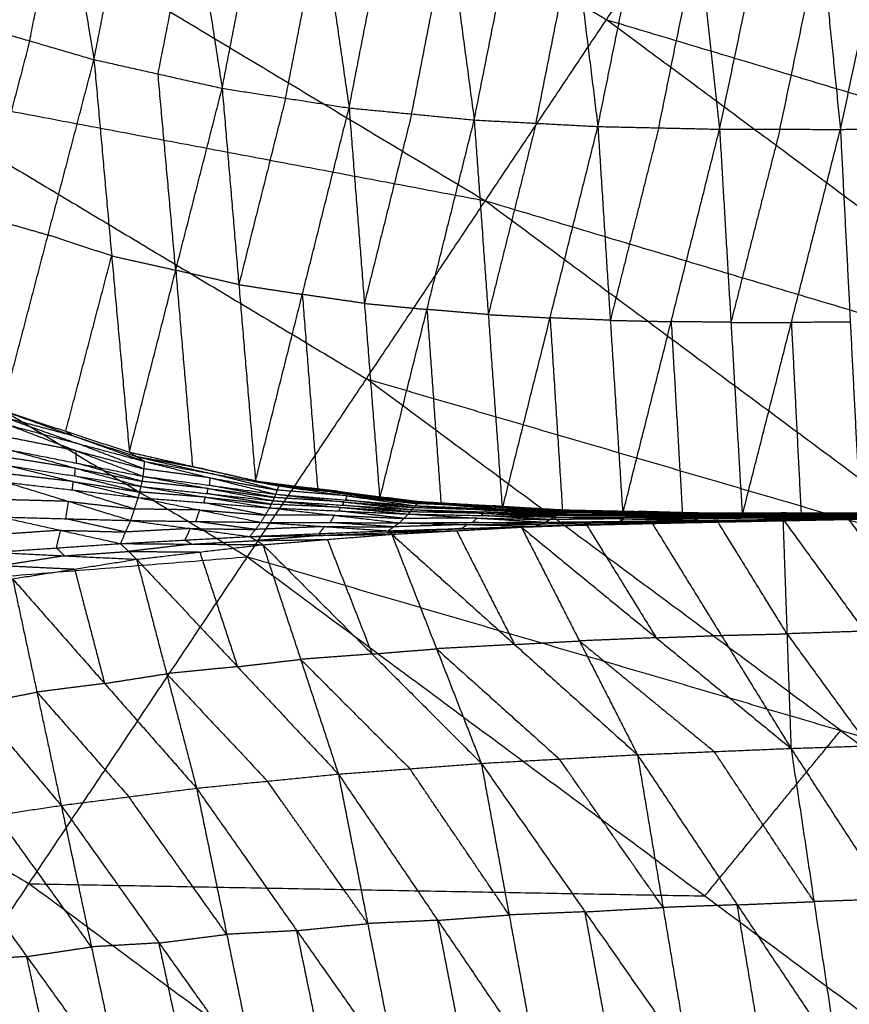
# Model space of a CAD drawing. Header units: millimetres. Extents: x -106 to 110, y -96 to 120.
# Tile 894 of 1020: x 48.37 to 54.58, y 80.83 to 88.2. Entities that reach past the tile are written whole.
import ezdxf

# ---------------------------------------------------------------- set-up
doc = ezdxf.new("R2010")
doc.units = ezdxf.units.MM
doc.header["$MEASUREMENT"] = 0
doc.layers.add('Default', color=7, linetype='Continuous', true_color=0x000000)

msp = doc.modelspace()

# ---------------------------------------------------------------- linework, layer by layer
at = {"layer": 'Default'}
for points in [[(44.2748, 91.3843, 7.9444), (48.0653, 89.1124, 7.9444), (51.8558, 86.8404, 7.9444)], [(47.9646, 88.177, 3.1679), (48.2139, 89.4298, 3.1129), (48.4633, 90.6825, 3.0578)], [(48.4633, 90.6825, 3.0578), (48.6951, 89.2897, 3.1155), (48.9269, 87.8969, 3.1732)], [(48.9269, 87.8969, 3.1732), (49.1859, 89.2125, 3.1188), (49.4449, 90.5282, 3.0644)], [(49.4449, 90.5282, 3.0644), (49.6654, 89.1052, 3.1397), (49.8858, 87.6822, 3.215)], [(48.9709, 90.4677, 8.5305), (50.8662, 89.3318, 8.5305), (52.7614, 88.1958, 8.5305)], [(49.8858, 87.6822, 3.215), (50.1525, 89.048, 3.1624), (50.4191, 90.4138, 3.1099)], [(50.4191, 90.4138, 3.1099), (50.6275, 88.9746, 3.2018), (50.836, 87.5353, 3.2938)], [(50.836, 87.5353, 3.2938), (51.1103, 88.9374, 3.2444), (51.3847, 90.3395, 3.195)], [(51.3847, 90.3395, 3.195), (51.5785, 88.8923, 3.2999), (51.7723, 87.4451, 3.4047)], [(51.7723, 87.4451, 3.4047), (52.0556, 88.8719, 3.3602), (52.3389, 90.2986, 3.3158)], [(52.3389, 90.2986, 3.3158), (52.5182, 88.8473, 3.4287), (52.6976, 87.3961, 3.5417)], [(54.5125, 87.3748, 3.8721), (54.8292, 88.8338, 3.8524), (55.1459, 90.2929, 3.8327)], [(52.6976, 87.3961, 3.5417), (52.9911, 88.839, 3.5039), (53.2847, 90.2819, 3.4661)], [(53.2847, 90.2819, 3.4661), (53.4466, 88.829, 3.5822), (53.6084, 87.376, 3.6984)], [(53.6084, 87.376, 3.6984), (53.9134, 88.829, 3.6689), (54.2183, 90.2819, 3.6393)], [(54.2183, 90.2819, 3.6393), (54.3654, 88.8284, 3.7557), (54.5125, 87.3748, 3.8721)], [(51.8558, 86.8404, 7.9444), (52.7614, 88.1958, 8.5305), (53.667, 89.5512, 9.1165)], [(53.667, 89.5512, 9.1165), (57.3451, 86.8234, 9.1165), (61.0231, 84.0956, 9.1165)], [(48.4457, 88.037, 3.1705), (48.5704, 88.6633, 3.143), (48.6951, 89.2897, 3.1155)], [(49.4064, 87.7895, 3.1941), (49.5359, 88.4474, 3.1669), (49.6654, 89.1052, 3.1397)], [(50.3609, 87.6088, 3.2544), (50.4942, 88.2917, 3.2281), (50.6275, 88.9746, 3.2018)], [(51.3041, 87.4902, 3.3493), (51.4413, 88.1913, 3.3246), (51.5785, 88.8923, 3.2999)], [(52.2349, 87.4206, 3.4732), (52.3766, 88.134, 3.451), (52.5182, 88.8473, 3.4287)], [(53.153, 87.3861, 3.62), (53.2998, 88.1075, 3.6011), (53.4466, 88.829, 3.5822)], [(54.0604, 87.3754, 3.7853), (54.2129, 88.1019, 3.7705), (54.3654, 88.8284, 3.7557)], [(42.7639, 88.5575, 6.9532), (46.4195, 86.3665, 6.9532), (50.0751, 84.1754, 6.9532)], [(42.7639, 88.5575, 6.9532), (47.3098, 87.699, 7.4488), (51.8558, 86.8404, 7.9444)], [(47.9646, 88.177, 3.1679), (48.4457, 88.037, 3.1705), (48.9269, 87.8969, 3.1732)], [(52.7614, 88.1958, 8.5305), (55.0532, 87.5096, 8.8235), (57.3451, 86.8234, 9.1165)], [(56.4394, 85.468, 8.5305), (54.6004, 86.8319, 8.5305), (52.7614, 88.1958, 8.5305)], [(48.4457, 88.037, 3.1705), (48.2739, 87.3805, 3.3962), (48.1021, 86.7241, 3.6219)], [(48.2397, 85.2712, 4.0758), (48.5833, 86.584, 3.6245), (48.9269, 87.8969, 3.1732)], [(48.9269, 87.8969, 3.1732), (49.0593, 86.4278, 3.6634), (49.1917, 84.9587, 4.1536)], [(48.9269, 87.8969, 3.1732), (49.4064, 87.7895, 3.1941), (49.8858, 87.6822, 3.215)], [(49.5388, 86.3204, 3.6843), (49.4726, 87.055, 3.4392), (49.4064, 87.7895, 3.1941)], [(47.3098, 87.699, 7.4488), (49.1376, 86.6034, 7.4488), (50.9654, 85.5079, 7.4488)], [(49.1917, 84.9587, 4.1536), (49.5388, 86.3204, 3.6843), (49.8858, 87.6822, 3.215)], [(49.8858, 87.6822, 3.215), (50.0109, 86.2128, 3.7374), (50.1359, 84.7434, 4.2598)], [(49.8858, 87.6822, 3.215), (50.3609, 87.6088, 3.2544), (50.836, 87.5353, 3.2938)], [(50.3609, 87.6088, 3.2544), (50.1859, 86.9108, 3.4959), (50.0109, 86.2128, 3.7374)], [(50.1359, 84.7434, 4.2598), (50.4859, 86.1394, 3.7768), (50.836, 87.5353, 3.2938)], [(50.836, 87.5353, 3.2938), (50.9506, 86.0719, 3.8414), (51.0653, 84.6085, 4.3889)], [(50.836, 87.5353, 3.2938), (51.3041, 87.4902, 3.3493), (51.7723, 87.4451, 3.4047)], [(51.3041, 87.4902, 3.3493), (51.1274, 86.7811, 3.5953), (50.9506, 86.0719, 3.8414)], [(51.0653, 84.6085, 4.3889), (51.4188, 86.0268, 3.8968), (51.7723, 87.4451, 3.4047)], [(51.7723, 87.4451, 3.4047), (51.8773, 85.9883, 3.9704), (51.9823, 84.5314, 4.5361)], [(51.7723, 87.4451, 3.4047), (52.2349, 87.4206, 3.4732), (52.6976, 87.3961, 3.5417)], [(52.2349, 87.4206, 3.4732), (52.0561, 86.7044, 3.7218), (51.8773, 85.9883, 3.9704)], [(51.9823, 84.5314, 4.5361), (52.3399, 85.9638, 4.0389), (52.6976, 87.3961, 3.5417)], [(52.6976, 87.3961, 3.5417), (52.7906, 85.9456, 4.119), (52.8836, 84.4951, 4.6963)], [(52.6976, 87.3961, 3.5417), (53.153, 87.3861, 3.62), (53.6084, 87.376, 3.6984)], [(53.153, 87.3861, 3.62), (52.9718, 86.6658, 3.8695), (52.7906, 85.9456, 4.119)], [(52.8836, 84.4951, 4.6963), (53.246, 85.9356, 4.1973), (53.6084, 87.376, 3.6984)], [(53.6084, 87.376, 3.6984), (53.6933, 85.9304, 4.2829), (53.7782, 84.4847, 4.8675)], [(53.6084, 87.376, 3.6984), (54.0604, 87.3754, 3.7853), (54.5125, 87.3748, 3.8721)], [(54.0604, 87.3754, 3.7853), (53.8769, 86.6529, 4.0341), (53.6933, 85.9304, 4.2829)], [(53.7782, 84.4847, 4.8675), (54.1454, 85.9298, 4.3698), (54.5125, 87.3748, 3.8721)], [(54.5125, 87.3748, 3.8721), (54.9584, 87.3792, 3.9651), (55.4043, 87.3835, 4.058)], [(54.5125, 87.3748, 3.8721), (54.5863, 85.9314, 4.4588), (54.6602, 84.4881, 5.0454)], [(50.0751, 84.1754, 6.9532), (50.9654, 85.5079, 7.4488), (51.8558, 86.8404, 7.9444)], [(51.8558, 86.8404, 7.9444), (55.4053, 84.2079, 7.9444), (58.9549, 81.5754, 7.9444)], [(51.8558, 86.8404, 7.9444), (56.4394, 85.468, 8.5305), (61.0231, 84.0956, 9.1165)], [(48.1021, 86.7241, 3.6219), (48.3427, 86.6541, 3.6232), (48.5833, 86.584, 3.6245)], [(49.0593, 86.4278, 3.6634), (48.8213, 86.5059, 3.6439), (48.5833, 86.584, 3.6245)], [(48.7157, 85.1149, 4.1147), (48.8875, 85.7713, 3.889), (49.0593, 86.4278, 3.6634)], [(49.0593, 86.4278, 3.6634), (49.299, 86.3741, 3.6738), (49.5388, 86.3204, 3.6843)], [(49.5388, 86.3204, 3.6843), (49.6013, 85.5857, 3.9455), (49.6638, 84.851, 4.2067)], [(50.0109, 86.2128, 3.7374), (49.7748, 86.2666, 3.7108), (49.5388, 86.3204, 3.6843)], [(50.0109, 86.2128, 3.7374), (50.2484, 86.1761, 3.7571), (50.4859, 86.1394, 3.7768)], [(50.4859, 86.1394, 3.7768), (50.5433, 85.4077, 4.0506), (50.6006, 84.676, 4.3244)], [(50.9506, 86.0719, 3.8414), (50.7183, 86.1056, 3.8091), (50.4859, 86.1394, 3.7768)], [(50.9506, 86.0719, 3.8414), (51.1847, 86.0494, 3.8691), (51.4188, 86.0268, 3.8968)], [(51.4188, 86.0268, 3.8968), (51.4713, 85.2984, 4.1797), (51.5238, 84.57, 4.4625)], [(51.8773, 85.9883, 3.9704), (51.648, 86.0075, 3.9336), (51.4188, 86.0268, 3.8968)], [(51.8773, 85.9883, 3.9704), (52.1086, 85.976, 4.0046), (52.3399, 85.9638, 4.0389)], [(52.3399, 85.9638, 4.0389), (52.3864, 85.2385, 4.3275), (52.433, 84.5132, 4.6162)], [(52.7906, 85.9456, 4.119), (52.5653, 85.9547, 4.0789), (52.3399, 85.9638, 4.0389)], [(52.7906, 85.9456, 4.119), (53.0183, 85.9406, 4.1582), (53.246, 85.9356, 4.1973)], [(53.246, 85.9356, 4.1973), (53.2885, 85.2127, 4.4896), (53.3309, 84.4899, 4.7819)], [(53.6933, 85.9304, 4.2829), (53.4697, 85.933, 4.2401), (53.246, 85.9356, 4.1973)], [(53.6933, 85.9304, 4.2829), (53.9193, 85.9301, 4.3264), (54.1454, 85.9298, 4.3698)], [(54.5863, 85.9314, 4.4588), (54.3658, 85.9306, 4.4143), (54.1454, 85.9298, 4.3698)], [(54.1454, 85.9298, 4.3698), (54.1823, 85.2081, 4.6631), (54.2192, 84.4864, 4.9564)], [(50.9654, 85.5079, 7.4488), (53.1854, 84.8579, 7.6966), (55.4053, 84.2079, 7.9444)], [(54.515, 82.8754, 7.4488), (52.7402, 84.1917, 7.4488), (50.9654, 85.5079, 7.4488)], [(48.2397, 85.2712, 4.0758), (48.7157, 85.1149, 4.1147), (49.1917, 84.9587, 4.1536)], [(48.2397, 85.2712, 4.0758), (48.773, 85.08, 4.0381), (49.3064, 84.8889, 4.0004)], [(48.266, 85.2158, 3.9514), (48.5327, 85.1202, 3.9325), (48.7994, 85.0247, 3.9136)], [(48.773, 85.08, 4.0381), (48.5195, 85.1479, 3.9947), (48.266, 85.2158, 3.9514)], [(48.2924, 85.1605, 3.8269), (48.7939, 84.9691, 3.8516), (49.2954, 84.7778, 3.8763)], [(48.2924, 85.1605, 3.8269), (48.7994, 85.0247, 3.9136), (49.3064, 84.8889, 4.0004)], [(48.7939, 84.9691, 3.8516), (48.5438, 85.0186, 3.7937), (48.2938, 85.068, 3.7357)], [(48.7157, 85.1149, 4.1147), (48.7444, 85.0975, 4.0764), (48.773, 85.08, 4.0381)], [(48.773, 85.08, 4.0381), (49.011, 85.0019, 4.0575), (49.249, 84.9238, 4.077)], [(49.3009, 84.8333, 3.9383), (49.0501, 84.929, 3.926), (48.7994, 85.0247, 3.9136)], [(48.7874, 84.8387, 3.7414), (48.539, 84.8779, 3.6788), (48.2906, 84.9172, 3.6163)], [(48.2952, 84.9756, 3.6445), (48.7874, 84.8387, 3.7414), (49.2796, 84.7018, 3.8383)], [(48.2952, 84.9756, 3.6445), (48.7953, 84.8767, 3.7604), (49.2954, 84.7778, 3.8763)], [(48.7953, 84.8767, 3.7604), (48.7946, 84.9229, 3.806), (48.7939, 84.9691, 3.8516)], [(48.7939, 84.9691, 3.8516), (49.0474, 84.9012, 3.895), (49.3009, 84.8333, 3.9383)], [(49.1917, 84.9587, 4.1536), (49.249, 84.9238, 4.077), (49.3064, 84.8889, 4.0004)], [(49.1917, 84.9587, 4.1536), (49.6638, 84.851, 4.2067), (50.1359, 84.7434, 4.2598)], [(49.1917, 84.9587, 4.1536), (49.7514, 84.8322, 4.1674), (50.3111, 84.7057, 4.1812)], [(49.249, 84.9238, 4.077), (49.5289, 84.8605, 4.0839), (49.8087, 84.7973, 4.0908)], [(49.7514, 84.8322, 4.1674), (49.5002, 84.878, 4.1222), (49.249, 84.9238, 4.077)], [(48.286, 84.8587, 3.5882), (48.7721, 84.7387, 3.7003), (49.2582, 84.6186, 3.8124)], [(48.286, 84.8587, 3.5882), (48.7828, 84.7803, 3.7132), (49.2796, 84.7018, 3.8383)], [(48.7828, 84.7803, 3.7132), (48.7851, 84.8095, 3.7273), (48.7874, 84.8387, 3.7414)], [(48.7874, 84.8387, 3.7414), (49.0374, 84.7892, 3.7993), (49.2875, 84.7398, 3.8573)], [(49.2875, 84.7398, 3.8573), (49.0414, 84.8082, 3.8088), (48.7953, 84.8767, 3.7604)], [(49.2954, 84.7778, 3.8763), (49.3009, 84.8333, 3.9383), (49.3064, 84.8889, 4.0004)], [(49.7972, 84.7661, 4.0495), (49.549, 84.7997, 3.9939), (49.3009, 84.8333, 3.9383)], [(49.3064, 84.8889, 4.0004), (49.7972, 84.7661, 4.0495), (50.288, 84.6433, 4.0986)], [(49.3064, 84.8889, 4.0004), (49.8087, 84.7973, 4.0908), (50.3111, 84.7057, 4.1812)], [(49.6638, 84.851, 4.2067), (49.7076, 84.8416, 4.187), (49.7514, 84.8322, 4.1674)], [(48.7721, 84.7387, 3.7003), (48.5254, 84.7673, 3.6348), (48.2787, 84.7959, 3.5694)], [(49.2689, 84.6602, 3.8253), (49.0258, 84.7202, 3.7693), (48.7828, 84.7803, 3.7132)], [(49.2796, 84.7018, 3.8383), (49.2875, 84.7398, 3.8573), (49.2954, 84.7778, 3.8763)], [(49.2954, 84.7778, 3.8763), (49.7812, 84.6866, 3.9748), (50.2671, 84.5953, 4.0733)], [(49.2954, 84.7778, 3.8763), (49.7917, 84.7105, 3.9875), (50.288, 84.6433, 4.0986)], [(49.7514, 84.8322, 4.1674), (49.9874, 84.7784, 4.1939), (50.2235, 84.7246, 4.2205)], [(49.7917, 84.7105, 3.9875), (49.7945, 84.7383, 4.0185), (49.7972, 84.7661, 4.0495)], [(49.7972, 84.7661, 4.0495), (50.0484, 84.7203, 4.0947), (50.2996, 84.6745, 4.1399)], [(50.2996, 84.6745, 4.1399), (50.0541, 84.7359, 4.1154), (49.8087, 84.7973, 4.0908)], [(48.2714, 84.733, 3.5506), (48.7367, 84.59, 3.6691), (49.2021, 84.447, 3.7877)], [(48.2714, 84.733, 3.5506), (48.7648, 84.6758, 3.6815), (49.2582, 84.6186, 3.8124)], [(48.7648, 84.6758, 3.6815), (48.7684, 84.7072, 3.6909), (48.7721, 84.7387, 3.7003)], [(48.7721, 84.7387, 3.7003), (49.0205, 84.6994, 3.7628), (49.2689, 84.6602, 3.8253)], [(49.2582, 84.6186, 3.8124), (49.2689, 84.6602, 3.8253), (49.2796, 84.7018, 3.8383)], [(49.2796, 84.7018, 3.8383), (49.7603, 84.6218, 3.9469), (50.241, 84.5419, 4.0556)], [(49.2796, 84.7018, 3.8383), (49.7733, 84.6486, 3.9558), (50.2671, 84.5953, 4.0733)], [(49.7812, 84.6866, 3.9748), (49.5344, 84.7132, 3.9161), (49.2875, 84.7398, 3.8573)], [(49.7733, 84.6486, 3.9558), (49.7773, 84.6676, 3.9653), (49.7812, 84.6866, 3.9748)], [(49.7812, 84.6866, 3.9748), (50.0294, 84.6529, 4.0304), (50.2775, 84.6193, 4.086)], [(50.2775, 84.6193, 4.086), (50.0346, 84.6649, 4.0367), (49.7917, 84.7105, 3.9875)], [(50.1359, 84.7434, 4.2598), (50.2235, 84.7246, 4.2205), (50.3111, 84.7057, 4.1812)], [(50.1359, 84.7434, 4.2598), (50.6006, 84.676, 4.3244), (51.0653, 84.6085, 4.3889)], [(50.1359, 84.7434, 4.2598), (50.7495, 84.6662, 4.3191), (51.3631, 84.589, 4.3785)], [(50.2235, 84.7246, 4.2205), (50.5303, 84.686, 4.2502), (50.8371, 84.6474, 4.2799)], [(50.7495, 84.6662, 4.3191), (50.4865, 84.6954, 4.2698), (50.2235, 84.7246, 4.2205)], [(50.288, 84.6433, 4.0986), (50.2996, 84.6745, 4.1399), (50.3111, 84.7057, 4.1812)], [(50.3111, 84.7057, 4.1812), (50.8215, 84.6316, 4.2531), (51.3318, 84.5575, 4.3249)], [(50.3111, 84.7057, 4.1812), (50.8371, 84.6474, 4.2799), (51.3631, 84.589, 4.3785)], [(49.2301, 84.5328, 3.8), (48.9974, 84.6043, 3.7407), (48.7648, 84.6758, 3.6815)], [(49.2021, 84.447, 3.7877), (49.2301, 84.5328, 3.8), (49.2582, 84.6186, 3.8124)], [(49.2582, 84.6186, 3.8124), (49.7174, 84.5258, 3.9236), (50.1766, 84.4331, 4.0348)], [(49.2582, 84.6186, 3.8124), (49.7496, 84.5803, 3.934), (50.241, 84.5419, 4.0556)], [(49.7603, 84.6218, 3.9469), (49.5146, 84.641, 3.8861), (49.2689, 84.6602, 3.8253)], [(49.7496, 84.5803, 3.934), (49.7549, 84.6011, 3.9404), (49.7603, 84.6218, 3.9469)], [(49.7603, 84.6218, 3.9469), (50.0071, 84.5952, 4.0057), (50.254, 84.5686, 4.0644)], [(50.254, 84.5686, 4.0644), (50.0137, 84.6086, 4.0101), (49.7733, 84.6486, 3.9558)], [(50.2671, 84.5953, 4.0733), (50.2775, 84.6193, 4.086), (50.288, 84.6433, 4.0986)], [(50.798, 84.5858, 4.2035), (50.5378, 84.6026, 4.1447), (50.2775, 84.6193, 4.086)], [(50.288, 84.6433, 4.0986), (50.798, 84.5858, 4.2035), (51.308, 84.5283, 4.3083)], [(50.288, 84.6433, 4.0986), (50.8099, 84.6004, 4.2118), (51.3318, 84.5575, 4.3249)], [(50.8215, 84.6316, 4.2531), (50.5605, 84.653, 4.1965), (50.2996, 84.6745, 4.1399)], [(50.6006, 84.676, 4.3244), (50.675, 84.6711, 4.3217), (50.7495, 84.6662, 4.3191)], [(50.7495, 84.6662, 4.3191), (50.9818, 84.6325, 4.3514), (51.2142, 84.5987, 4.3837)], [(50.8099, 84.6004, 4.2118), (50.8157, 84.616, 4.2324), (50.8215, 84.6316, 4.2531)], [(50.8215, 84.6316, 4.2531), (51.0845, 84.6024, 4.3024), (51.3474, 84.5732, 4.3517)], [(51.3474, 84.5732, 4.3517), (51.0923, 84.6103, 4.3158), (50.8371, 84.6474, 4.2799)], [(48.7367, 84.59, 3.6691), (48.4935, 84.5966, 3.6023), (48.2504, 84.6031, 3.5355)], [(48.7157, 84.4601, 3.654), (48.7262, 84.5251, 3.6616), (48.7367, 84.59, 3.6691)], [(48.7367, 84.59, 3.6691), (48.9834, 84.5614, 3.7346), (49.2301, 84.5328, 3.8)], [(50.2088, 84.4875, 4.0452), (49.9792, 84.5339, 3.9896), (49.7496, 84.5803, 3.934)], [(50.1766, 84.4331, 4.0348), (50.2088, 84.4875, 4.0452), (50.241, 84.5419, 4.0556)], [(50.241, 84.5419, 4.0556), (50.254, 84.5686, 4.0644), (50.2671, 84.5953, 4.0733)], [(50.241, 84.5419, 4.0556), (50.7267, 84.4858, 4.1669), (51.2125, 84.4296, 4.2783)], [(50.241, 84.5419, 4.0556), (50.7603, 84.5185, 4.1758), (51.2797, 84.4952, 4.2961)], [(50.7734, 84.5452, 4.1847), (50.5137, 84.5569, 4.1246), (50.254, 84.5686, 4.0644)], [(50.2671, 84.5953, 4.0733), (50.7734, 84.5452, 4.1847), (51.2797, 84.4952, 4.2961)], [(50.2671, 84.5953, 4.0733), (50.7875, 84.5618, 4.1908), (51.308, 84.5283, 4.3083)], [(50.7603, 84.5185, 4.1758), (50.7668, 84.5319, 4.1803), (50.7734, 84.5452, 4.1847)], [(50.7734, 84.5452, 4.1847), (51.0336, 84.5285, 4.2435), (51.2938, 84.5117, 4.3022)], [(50.7875, 84.5618, 4.1908), (50.7928, 84.5738, 4.1971), (50.798, 84.5858, 4.2035)], [(51.2938, 84.5117, 4.3022), (51.0407, 84.5368, 4.2465), (50.7875, 84.5618, 4.1908)], [(50.798, 84.5858, 4.2035), (51.059, 84.5643, 4.26), (51.3199, 84.5429, 4.3166)], [(51.3199, 84.5429, 4.3166), (51.0649, 84.5716, 4.2642), (50.8099, 84.6004, 4.2118)], [(51.0653, 84.6085, 4.3889), (51.2142, 84.5987, 4.3837), (51.3631, 84.589, 4.3785)], [(51.0653, 84.6085, 4.3889), (51.5238, 84.57, 4.4625), (51.9823, 84.5314, 4.5361)], [(51.2142, 84.5987, 4.3837), (51.4434, 84.5795, 4.4205), (51.6727, 84.5602, 4.4573)], [(51.308, 84.5283, 4.3083), (51.3199, 84.5429, 4.3166), (51.3318, 84.5575, 4.3249)], [(51.8646, 84.5257, 4.4349), (51.5922, 84.5343, 4.3757), (51.3199, 84.5429, 4.3166)], [(51.3318, 84.5575, 4.3249), (51.3474, 84.5732, 4.3517), (51.3631, 84.589, 4.3785)], [(51.3318, 84.5575, 4.3249), (51.8646, 84.5257, 4.4349), (52.3974, 84.4939, 4.5448)], [(51.3318, 84.5575, 4.3249), (51.8765, 84.5346, 4.4404), (52.4211, 84.5117, 4.5559)], [(51.8921, 84.5504, 4.4672), (51.6198, 84.5618, 4.4094), (51.3474, 84.5732, 4.3517)], [(51.3631, 84.589, 4.3785), (51.6727, 84.5602, 4.4573), (51.9823, 84.5314, 4.5361)], [(51.3631, 84.589, 4.3785), (51.8921, 84.5504, 4.4672), (52.4211, 84.5117, 4.5559)], [(51.3631, 84.589, 4.3785), (51.9089, 84.5577, 4.4846), (52.4547, 84.5264, 4.5906)], [(51.6727, 84.5602, 4.4573), (51.5982, 84.5651, 4.4599), (51.5238, 84.57, 4.4625)], [(52.2185, 84.5289, 4.5634), (51.9456, 84.5446, 4.5103), (51.6727, 84.5602, 4.4573)], [(51.8765, 84.5346, 4.4404), (51.8843, 84.5425, 4.4538), (51.8921, 84.5504, 4.4672)], [(51.8921, 84.5504, 4.4672), (52.165, 84.5347, 4.5202), (52.4379, 84.519, 4.5733)], [(52.4379, 84.519, 4.5733), (52.1734, 84.5384, 4.5289), (51.9089, 84.5577, 4.4846)], [(51.9089, 84.5577, 4.4846), (52.0637, 84.5433, 4.524), (52.2185, 84.5289, 4.5634)], [(48.2293, 84.4732, 3.5204), (48.6771, 84.3738, 3.671), (49.1249, 84.2744, 3.8215)], [(48.2293, 84.4732, 3.5204), (48.7157, 84.4601, 3.654), (49.2021, 84.447, 3.7877)], [(49.7174, 84.5258, 3.9236), (49.4737, 84.5293, 3.8618), (49.2301, 84.5328, 3.8)], [(49.6893, 84.44, 3.9112), (49.7033, 84.4829, 3.9174), (49.7174, 84.5258, 3.9236)], [(49.7174, 84.5258, 3.9236), (49.9631, 84.5067, 3.9844), (50.2088, 84.4875, 4.0452)], [(50.7267, 84.4858, 4.1669), (50.4677, 84.4866, 4.106), (50.2088, 84.4875, 4.0452)], [(50.6945, 84.4314, 4.1565), (50.7106, 84.4586, 4.1617), (50.7267, 84.4858, 4.1669)], [(50.7267, 84.4858, 4.1669), (50.9864, 84.4741, 4.2271), (51.2461, 84.4624, 4.2872)], [(51.2461, 84.4624, 4.2872), (51.0032, 84.4905, 4.2315), (50.7603, 84.5185, 4.1758)], [(51.2125, 84.4296, 4.2783), (51.2461, 84.4624, 4.2872), (51.2797, 84.4952, 4.2961)], [(51.7927, 84.4649, 4.4085), (51.5194, 84.4637, 4.3478), (51.2461, 84.4624, 4.2872)], [(51.2797, 84.4952, 4.2961), (51.2938, 84.5117, 4.3022), (51.308, 84.5283, 4.3083)], [(51.2797, 84.4952, 4.2961), (51.7927, 84.4649, 4.4085), (52.3057, 84.4347, 4.5208)], [(51.2797, 84.4952, 4.2961), (51.8247, 84.4842, 4.4162), (52.3698, 84.4733, 4.5362)], [(51.8389, 84.5008, 4.4223), (51.5664, 84.5062, 4.3622), (51.2938, 84.5117, 4.3022)], [(51.308, 84.5283, 4.3083), (51.8389, 84.5008, 4.4223), (52.3698, 84.4733, 4.5362)], [(51.308, 84.5283, 4.3083), (51.8527, 84.5111, 4.4266), (52.3974, 84.4939, 4.5448)], [(51.7591, 84.4322, 4.3996), (51.7759, 84.4486, 4.404), (51.7927, 84.4649, 4.4085)], [(51.7927, 84.4649, 4.4085), (52.0652, 84.4595, 4.4685), (52.3378, 84.454, 4.5285)], [(51.8247, 84.4842, 4.4162), (51.8318, 84.4925, 4.4192), (51.8389, 84.5008, 4.4223)], [(52.3378, 84.454, 4.5285), (52.0812, 84.4691, 4.4724), (51.8247, 84.4842, 4.4162)], [(51.8389, 84.5008, 4.4223), (52.1112, 84.4922, 4.4814), (52.3836, 84.4836, 4.5405)], [(51.8527, 84.5111, 4.4266), (51.8586, 84.5184, 4.4307), (51.8646, 84.5257, 4.4349)], [(52.3836, 84.4836, 4.5405), (52.1181, 84.4973, 4.4836), (51.8527, 84.5111, 4.4266)], [(51.8646, 84.5257, 4.4349), (52.1369, 84.5142, 4.4926), (52.4092, 84.5028, 4.5504)], [(52.4092, 84.5028, 4.5504), (52.1429, 84.5187, 4.4954), (51.8765, 84.5346, 4.4404)], [(51.9823, 84.5314, 4.5361), (52.2185, 84.5289, 4.5634), (52.4547, 84.5264, 4.5906)], [(51.9823, 84.5314, 4.5361), (52.433, 84.5132, 4.6162), (52.8836, 84.4951, 4.6963)], [(52.2185, 84.5289, 4.5634), (52.4438, 84.5198, 4.6034), (52.6691, 84.5107, 4.6435)], [(52.3057, 84.4347, 4.5208), (52.3378, 84.454, 4.5285), (52.3698, 84.4733, 4.5362)], [(52.3698, 84.4733, 4.5362), (52.3836, 84.4836, 4.5405), (52.3974, 84.4939, 4.5448)], [(52.3698, 84.4733, 4.5362), (52.892, 84.4598, 4.6474), (53.4142, 84.4462, 4.7585)], [(52.3698, 84.4733, 4.5362), (52.9206, 84.4718, 4.6541), (53.4714, 84.4704, 4.7719)], [(52.9344, 84.4821, 4.6584), (52.659, 84.4828, 4.5995), (52.3836, 84.4836, 4.5405)], [(52.3974, 84.4939, 4.5448), (52.4092, 84.5028, 4.5504), (52.4211, 84.5117, 4.5559)], [(52.3974, 84.4939, 4.5448), (52.9344, 84.4821, 4.6584), (53.4714, 84.4704, 4.7719)], [(52.3974, 84.4939, 4.5448), (52.9469, 84.489, 4.6616), (53.4964, 84.4842, 4.7784)], [(52.9588, 84.498, 4.6672), (52.684, 84.5004, 4.6088), (52.4092, 84.5028, 4.5504)], [(52.4211, 84.5117, 4.5559), (52.4379, 84.519, 4.5733), (52.4547, 84.5264, 4.5906)], [(52.4211, 84.5117, 4.5559), (52.9588, 84.498, 4.6672), (53.4964, 84.4842, 4.7784)], [(52.4211, 84.5117, 4.5559), (52.9697, 84.5039, 4.6711), (53.5182, 84.4962, 4.7864)], [(52.6691, 84.5107, 4.6435), (52.551, 84.512, 4.6298), (52.433, 84.5132, 4.6162)], [(52.9865, 84.5113, 4.6885), (52.7122, 84.5152, 4.6309), (52.4379, 84.519, 4.5733)], [(52.4547, 84.5264, 4.5906), (52.6691, 84.5107, 4.6435), (52.8836, 84.4951, 4.6963)], [(52.4547, 84.5264, 4.5906), (52.9865, 84.5113, 4.6885), (53.5182, 84.4962, 4.7864)], [(52.4547, 84.5264, 4.5906), (53.0024, 84.515, 4.7005), (53.5502, 84.5036, 4.8104)], [(52.6691, 84.5107, 4.6435), (52.8358, 84.5129, 4.672), (53.0024, 84.515, 4.7005)], [(53.2169, 84.4993, 4.7533), (52.943, 84.505, 4.6984), (52.6691, 84.5107, 4.6435)], [(52.8836, 84.4951, 4.6963), (53.2169, 84.4993, 4.7533), (53.5502, 84.5036, 4.8104)], [(52.8836, 84.4951, 4.6963), (53.3309, 84.4899, 4.7819), (53.7782, 84.4847, 4.8675)], [(52.9206, 84.4718, 4.6541), (52.9275, 84.477, 4.6562), (52.9344, 84.4821, 4.6584)], [(53.4428, 84.4583, 4.7652), (53.1817, 84.4651, 4.7096), (52.9206, 84.4718, 4.6541)], [(52.9344, 84.4821, 4.6584), (53.2092, 84.4797, 4.7168), (53.4839, 84.4773, 4.7752)], [(52.9469, 84.489, 4.6616), (52.9528, 84.4935, 4.6644), (52.9588, 84.498, 4.6672)], [(53.4839, 84.4773, 4.7752), (53.2154, 84.4832, 4.7184), (52.9469, 84.489, 4.6616)], [(52.9588, 84.498, 4.6672), (53.233, 84.4941, 4.7248), (53.5073, 84.4902, 4.7824)], [(52.9697, 84.5039, 4.6711), (52.9781, 84.5076, 4.6798), (52.9865, 84.5113, 4.6885)], [(53.5073, 84.4902, 4.7824), (53.2385, 84.4971, 4.7268), (52.9697, 84.5039, 4.6711)], [(52.9865, 84.5113, 4.6885), (53.2603, 84.5056, 4.7435), (53.5342, 84.4999, 4.7984)], [(53.5342, 84.4999, 4.7984), (53.2683, 84.5074, 4.7495), (53.0024, 84.515, 4.7005)], [(53.2169, 84.4993, 4.7533), (53.4406, 84.4967, 4.7961), (53.6642, 84.4941, 4.8389)], [(53.3309, 84.4899, 4.7819), (53.2739, 84.4946, 4.7676), (53.2169, 84.4993, 4.7533)], [(53.4142, 84.4462, 4.7585), (53.4428, 84.4583, 4.7652), (53.4714, 84.4704, 4.7719)], [(53.9707, 84.4663, 4.8768), (53.7068, 84.4623, 4.821), (53.4428, 84.4583, 4.7652)], [(53.4714, 84.4704, 4.7719), (53.4839, 84.4773, 4.7752), (53.4964, 84.4842, 4.7784)], [(53.4714, 84.4704, 4.7719), (53.9951, 84.475, 4.8825), (54.5188, 84.4795, 4.9931)], [(53.4714, 84.4704, 4.7719), (53.9707, 84.4663, 4.8768), (54.47, 84.4621, 4.9817)], [(54.0076, 84.4819, 4.8858), (53.7458, 84.4796, 4.8305), (53.4839, 84.4773, 4.7752)], [(53.4964, 84.4842, 4.7784), (53.5073, 84.4902, 4.7824), (53.5182, 84.4962, 4.7864)], [(53.4964, 84.4842, 4.7784), (54.0183, 84.4871, 4.8885), (54.5401, 84.4899, 4.9985)], [(53.4964, 84.4842, 4.7784), (54.0076, 84.4819, 4.8858), (54.5188, 84.4795, 4.9931)], [(54.0292, 84.493, 4.8925), (53.7682, 84.4916, 4.8374), (53.5073, 84.4902, 4.7824)], [(53.5182, 84.4962, 4.7864), (53.5342, 84.4999, 4.7984), (53.5502, 84.5036, 4.8104)], [(53.5182, 84.4962, 4.7864), (54.0385, 84.4975, 4.8956), (54.5587, 84.4987, 5.0049)], [(53.5182, 84.4962, 4.7864), (54.0292, 84.493, 4.8925), (54.5401, 84.4899, 4.9985)], [(54.0545, 84.5012, 4.9077), (53.7943, 84.5005, 4.853), (53.5342, 84.4999, 4.7984)], [(53.5502, 84.5036, 4.8104), (53.6642, 84.4941, 4.8389), (53.7782, 84.4847, 4.8675)], [(53.5502, 84.5036, 4.8104), (54.0545, 84.5012, 4.9077), (54.5587, 84.4987, 5.0049)], [(53.5502, 84.5036, 4.8104), (54.0681, 84.5034, 4.9169), (54.5859, 84.5031, 5.0235)], [(53.6642, 84.4941, 4.8389), (53.8661, 84.4988, 4.8779), (54.0681, 84.5034, 4.9169)], [(54.1821, 84.4939, 4.9455), (53.9232, 84.494, 4.8922), (53.6642, 84.4941, 4.8389)], [(53.7782, 84.4847, 4.8675), (54.1821, 84.4939, 4.9455), (54.5859, 84.5031, 5.0235)], [(53.7782, 84.4847, 4.8675), (54.2192, 84.4864, 4.9564), (54.6602, 84.4881, 5.0454)], [(53.9421, 84.4542, 4.8701), (53.9564, 84.4602, 4.8734), (53.9707, 84.4663, 4.8768)], [(53.9707, 84.4663, 4.8768), (54.2326, 84.4685, 4.9321), (54.4944, 84.4708, 4.9874)], [(53.9951, 84.475, 4.8825), (54.0014, 84.4784, 4.8841), (54.0076, 84.4819, 4.8858)], [(54.4944, 84.4708, 4.9874), (54.2448, 84.4729, 4.9349), (53.9951, 84.475, 4.8825)], [(54.0076, 84.4819, 4.8858), (54.2686, 84.4833, 4.9408), (54.5295, 84.4847, 4.9958)], [(54.0183, 84.4871, 4.8885), (54.0237, 84.49, 4.8905), (54.0292, 84.493, 4.8925)], [(54.5295, 84.4847, 4.9958), (54.2739, 84.4859, 4.9421), (54.0183, 84.4871, 4.8885)], [(54.0292, 84.493, 4.8925), (54.2893, 84.4937, 4.9471), (54.5494, 84.4943, 5.0017)], [(54.0385, 84.4975, 4.8956), (54.0465, 84.4993, 4.9017), (54.0545, 84.5012, 4.9077)], [(54.5494, 84.4943, 5.0017), (54.2939, 84.4959, 4.9487), (54.0385, 84.4975, 4.8956)], [(54.0545, 84.5012, 4.9077), (54.3134, 84.501, 4.9609), (54.5723, 84.5009, 5.0142)], [(54.5723, 84.5009, 5.0142), (54.3202, 84.5021, 4.9656), (54.0681, 84.5034, 4.9169)], [(54.0825, 84.4565, 4.9203), (54.5697, 84.4657, 5.0219), (55.057, 84.4749, 5.1234)], [(54.1821, 84.4939, 4.9455), (54.4026, 84.4948, 4.99), (54.6231, 84.4956, 5.0344)], [(54.2192, 84.4864, 4.9564), (54.2007, 84.4902, 4.951), (54.1821, 84.4939, 4.9455)], [(54.247, 84.4544, 4.9489), (54.4084, 84.46, 4.9854), (54.5697, 84.4657, 5.0219)], [(54.4116, 84.4522, 4.9775), (54.7343, 84.4636, 5.0504), (55.057, 84.4749, 5.1234)], [(54.4116, 84.4522, 4.9775), (54.9609, 84.463, 5.0939), (55.5103, 84.4739, 5.2103)], [(54.9901, 84.468, 5.096), (54.7155, 84.4626, 5.0378), (54.4408, 84.4572, 4.9796)], [(54.47, 84.4621, 4.9817), (55.0136, 84.4717, 5.0973), (55.5571, 84.4812, 5.2129)], [(54.47, 84.4621, 4.9817), (54.4944, 84.4708, 4.9874), (54.5188, 84.4795, 4.9931)], [(54.47, 84.4621, 4.9817), (54.9901, 84.468, 5.096), (55.5103, 84.4739, 5.2103)], [(55.038, 84.4804, 5.103), (54.7662, 84.4756, 5.0452), (54.4944, 84.4708, 4.9874)], [(54.5188, 84.4795, 4.9931), (55.0576, 84.4869, 5.1074), (55.5964, 84.4942, 5.2217)], [(54.5188, 84.4795, 4.9931), (54.5295, 84.4847, 4.9958), (54.5401, 84.4899, 4.9985)], [(54.5188, 84.4795, 4.9931), (55.038, 84.4804, 5.103), (55.5571, 84.4812, 5.2129)], [(55.0683, 84.492, 5.1101), (54.7989, 84.4884, 5.053), (54.5295, 84.4847, 4.9958)], [(54.5401, 84.4899, 4.9985), (55.0768, 84.4959, 5.1124), (55.6136, 84.5019, 5.2262)], [(54.5401, 84.4899, 4.9985), (54.5494, 84.4943, 5.0017), (54.5587, 84.4987, 5.0049)], [(54.5401, 84.4899, 4.9985), (55.0683, 84.492, 5.1101), (55.5964, 84.4942, 5.2217)], [(55.0861, 84.5003, 5.1156), (54.8178, 84.4973, 5.0586), (54.5494, 84.4943, 5.0017)], [(54.5587, 84.4987, 5.0049), (55.0936, 84.5035, 5.1183), (55.6285, 84.5083, 5.2317)], [(54.5587, 84.4987, 5.0049), (54.5723, 84.5009, 5.0142), (54.5859, 84.5031, 5.0235)], [(54.5587, 84.4987, 5.0049), (55.0861, 84.5003, 5.1156), (55.6136, 84.5019, 5.2262)], [(55.1798, 83.6274, 3.8959), (54.8747, 84.0466, 4.4589), (54.5697, 84.4657, 5.0219)], [(55.1072, 84.5057, 5.1276), (54.8398, 84.5033, 5.0709), (54.5723, 84.5009, 5.0142)], [(49.1635, 84.3607, 3.8046), (48.9396, 84.4104, 3.7293), (48.7157, 84.4601, 3.654)], [(49.1249, 84.2744, 3.8215), (49.1635, 84.3607, 3.8046), (49.2021, 84.447, 3.7877)], [(49.2021, 84.447, 3.7877), (49.6475, 84.387, 3.9201), (50.093, 84.327, 4.0525)], [(49.2021, 84.447, 3.7877), (49.6893, 84.44, 3.9112), (50.1766, 84.4331, 4.0348)], [(50.1348, 84.38, 4.0437), (49.9121, 84.41, 3.9774), (49.6893, 84.44, 3.9112)], [(50.093, 84.327, 4.0525), (50.1348, 84.38, 4.0437), (50.1766, 84.4331, 4.0348)], [(50.6526, 84.4015, 4.1598), (50.3937, 84.3908, 4.1017), (50.1348, 84.38, 4.0437)], [(50.1766, 84.4331, 4.0348), (50.6526, 84.4015, 4.1598), (51.1286, 84.37, 4.2848)], [(50.1766, 84.4331, 4.0348), (50.6945, 84.4314, 4.1565), (51.2125, 84.4296, 4.2783)], [(50.6108, 84.3485, 4.1687), (50.6317, 84.375, 4.1642), (50.6526, 84.4015, 4.1598)], [(50.6526, 84.4015, 4.1598), (50.9116, 84.4007, 4.2207), (51.1706, 84.3998, 4.2815)], [(51.1706, 84.3998, 4.2815), (50.9325, 84.4156, 4.219), (50.6945, 84.4314, 4.1565)], [(51.1286, 84.37, 4.2848), (51.1706, 84.3998, 4.2815), (51.2125, 84.4296, 4.2783)], [(51.1286, 84.37, 4.2848), (51.6782, 84.387, 4.4026), (52.2278, 84.4041, 4.5205)], [(51.1286, 84.37, 4.2848), (51.627, 84.3837, 4.4059), (52.1254, 84.3975, 4.5269)], [(51.1552, 84.3442, 4.3354), (51.6403, 84.3709, 4.4312), (52.1254, 84.3975, 4.5269)], [(51.7201, 84.4168, 4.3994), (51.4453, 84.4083, 4.3405), (51.1706, 84.3998, 4.2815)], [(51.2125, 84.4296, 4.2783), (51.7591, 84.4322, 4.3996), (52.3057, 84.4347, 4.5208)], [(51.2125, 84.4296, 4.2783), (51.7201, 84.4168, 4.3994), (52.2278, 84.4041, 4.5205)], [(51.627, 84.3837, 4.4059), (51.9018, 84.3923, 4.4648), (52.1766, 84.4008, 4.5237)], [(51.6782, 84.387, 4.4026), (51.6992, 84.4019, 4.401), (51.7201, 84.4168, 4.3994)], [(51.7201, 84.4168, 4.3994), (51.9934, 84.4181, 4.46), (52.2668, 84.4194, 4.5207)], [(52.2668, 84.4194, 4.5207), (52.0129, 84.4258, 4.4601), (51.7591, 84.4322, 4.3996)], [(52.1254, 84.3975, 4.5269), (52.6127, 84.4151, 4.624), (53.1, 84.4327, 4.7211)], [(52.1254, 84.3975, 4.5269), (52.1766, 84.4008, 4.5237), (52.2278, 84.4041, 4.5205)], [(52.1254, 84.3975, 4.5269), (52.5596, 83.5456, 3.3819), (52.9937, 82.6938, 2.2369)], [(52.1254, 84.3975, 4.5269), (53.1342, 83.5693, 3.4855), (54.143, 82.7411, 2.4441)], [(52.6639, 84.4184, 4.6208), (52.4202, 84.4096, 4.5723), (52.1766, 84.4008, 4.5237)], [(52.1766, 84.4008, 4.5237), (52.3946, 84.408, 4.5739), (52.6127, 84.4151, 4.624)], [(52.2278, 84.4041, 4.5205), (52.2668, 84.4194, 4.5207), (52.3057, 84.4347, 4.5208)], [(52.2278, 84.4041, 4.5205), (52.6639, 84.4184, 4.6208), (53.1, 84.4327, 4.7211)], [(52.2278, 84.4041, 4.5205), (52.7866, 84.4173, 4.6377), (53.3455, 84.4305, 4.7548)], [(52.8256, 84.4326, 4.6378), (52.5462, 84.426, 4.5793), (52.2668, 84.4194, 4.5207)], [(52.3057, 84.4347, 4.5208), (52.86, 84.4405, 4.6397), (53.4142, 84.4462, 4.7585)], [(52.3057, 84.4347, 4.5208), (52.8256, 84.4326, 4.6378), (53.3455, 84.4305, 4.7548)], [(52.892, 84.4598, 4.6474), (52.6149, 84.4569, 4.5879), (52.3378, 84.454, 4.5285)], [(52.6127, 84.4151, 4.624), (52.8735, 83.9922, 4.0548), (53.1342, 83.5693, 3.4855)], [(52.6639, 84.4184, 4.6208), (52.9433, 84.425, 4.6794), (53.2227, 84.4316, 4.7379)], [(52.7866, 84.4173, 4.6377), (52.7252, 84.4178, 4.6292), (52.6639, 84.4184, 4.6208)], [(52.7866, 84.4173, 4.6377), (52.8061, 84.4249, 4.6377), (52.8256, 84.4326, 4.6378)], [(52.8256, 84.4326, 4.6378), (53.1027, 84.4355, 4.6972), (53.3798, 84.4384, 4.7566)], [(52.86, 84.4405, 4.6397), (52.876, 84.4501, 4.6435), (52.892, 84.4598, 4.6474)], [(53.3798, 84.4384, 4.7566), (53.1199, 84.4394, 4.6982), (52.86, 84.4405, 4.6397)], [(52.892, 84.4598, 4.6474), (53.1674, 84.459, 4.7063), (53.4428, 84.4583, 4.7652)], [(53.1, 84.4327, 4.7211), (53.5912, 84.4446, 4.8207), (54.0825, 84.4565, 4.9203)], [(53.1, 84.4327, 4.7211), (53.2227, 84.4316, 4.7379), (53.3455, 84.4305, 4.7548)], [(53.1, 84.4327, 4.7211), (53.6215, 83.5869, 3.5826), (54.143, 82.7411, 2.4441)], [(53.2227, 84.4316, 4.7379), (53.407, 84.4381, 4.7793), (53.5912, 84.4446, 4.8207)], [(53.714, 84.4435, 4.8376), (53.4684, 84.4375, 4.7878), (53.2227, 84.4316, 4.7379)], [(53.3455, 84.4305, 4.7548), (53.714, 84.4435, 4.8376), (54.0825, 84.4565, 4.9203)], [(53.3455, 84.4305, 4.7548), (53.8785, 84.4413, 4.8662), (54.4116, 84.4522, 4.9775)], [(53.3455, 84.4305, 4.7548), (53.3798, 84.4384, 4.7566), (53.4142, 84.4462, 4.7585)], [(53.9129, 84.4492, 4.868), (53.6464, 84.4438, 4.8123), (53.3798, 84.4384, 4.7566)], [(53.4142, 84.4462, 4.7585), (53.9421, 84.4542, 4.8701), (54.47, 84.4621, 4.9817)], [(53.4142, 84.4462, 4.7585), (53.9129, 84.4492, 4.868), (54.4116, 84.4522, 4.9775)], [(54.1128, 83.5988, 3.6822), (53.852, 84.0217, 4.2515), (53.5912, 84.4446, 4.8207)], [(53.714, 84.4435, 4.8376), (53.9805, 84.4489, 4.8933), (54.247, 84.4544, 4.9489)], [(53.8785, 84.4413, 4.8662), (53.7963, 84.4424, 4.8519), (53.714, 84.4435, 4.8376)], [(53.8785, 84.4413, 4.8662), (53.8957, 84.4453, 4.8671), (53.9129, 84.4492, 4.868)], [(53.9129, 84.4492, 4.868), (54.1768, 84.4532, 4.9238), (54.4408, 84.4572, 4.9796)], [(54.4408, 84.4572, 4.9796), (54.1915, 84.4557, 4.9248), (53.9421, 84.4542, 4.8701)], [(54.0825, 84.4565, 4.9203), (54.1128, 83.5988, 3.6822), (54.143, 82.7411, 2.4441)], [(54.0825, 84.4565, 4.9203), (54.247, 84.4544, 4.9489), (54.4116, 84.4522, 4.9775)], [(54.0825, 84.4565, 4.9203), (54.6925, 83.6182, 3.7944), (55.3026, 82.7799, 2.6684)], [(54.7343, 84.4636, 5.0504), (54.4907, 84.459, 4.9997), (54.247, 84.4544, 4.9489)], [(54.4116, 84.4522, 4.9775), (54.4408, 84.4572, 4.9796), (54.47, 84.4621, 4.9817)], [(48.6771, 84.3738, 3.671), (48.4375, 84.3574, 3.6097), (48.1979, 84.341, 3.5485)], [(48.6457, 84.2416, 3.6991), (48.6614, 84.3077, 3.685), (48.6771, 84.3738, 3.671)], [(48.6771, 84.3738, 3.671), (48.9203, 84.3673, 3.7378), (49.1635, 84.3607, 3.8046)], [(49.1249, 84.2744, 3.8215), (49.6089, 84.3007, 3.937), (50.093, 84.327, 4.0525)], [(49.6475, 84.387, 3.9201), (49.4055, 84.3739, 3.8623), (49.1635, 84.3607, 3.8046)], [(49.6089, 84.3007, 3.937), (49.6282, 84.3439, 3.9286), (49.6475, 84.387, 3.9201)], [(49.6475, 84.387, 3.9201), (49.8912, 84.3835, 3.9819), (50.1348, 84.38, 4.0437)], [(50.093, 84.327, 4.0525), (50.6108, 84.3485, 4.1687), (51.1286, 84.37, 4.2848)], [(50.093, 84.327, 4.0525), (50.6241, 84.3356, 4.194), (51.1552, 84.3442, 4.3354)], [(50.093, 84.327, 4.0525), (50.142, 84.2965, 4.0988), (50.1909, 84.2659, 4.145)], [(50.6241, 84.3356, 4.194), (50.383, 84.3161, 4.1464), (50.142, 84.2965, 4.0988)], [(50.1909, 84.2659, 4.145), (50.673, 84.3051, 4.2402), (51.1552, 84.3442, 4.3354)], [(50.6108, 84.3485, 4.1687), (50.6174, 84.3421, 4.1813), (50.6241, 84.3356, 4.194)], [(50.6241, 84.3356, 4.194), (50.883, 84.3464, 4.252), (51.1419, 84.3571, 4.3101)], [(51.1286, 84.37, 4.2848), (51.1419, 84.3571, 4.3101), (51.1552, 84.3442, 4.3354)], [(51.627, 84.3837, 4.4059), (51.3845, 84.3704, 4.358), (51.1419, 84.3571, 4.3101)], [(51.1419, 84.3571, 4.3101), (51.3911, 84.364, 4.3706), (51.6403, 84.3709, 4.4312)], [(51.1552, 84.3442, 4.3354), (51.4903, 83.4868, 3.1889), (51.8254, 82.6293, 2.0424)], [(51.1552, 84.3442, 4.3354), (52.0744, 83.519, 3.2861), (52.9937, 82.6938, 2.2369)], [(51.6782, 84.387, 4.4026), (51.6526, 84.3854, 4.4043), (51.627, 84.3837, 4.4059)], [(51.6403, 84.3709, 4.4312), (51.8574, 83.9449, 3.8586), (52.0744, 83.519, 3.2861)], [(48.1665, 84.2089, 3.5766), (48.6457, 84.2416, 3.6991), (49.1249, 84.2744, 3.8215)], [(49.1249, 84.2744, 3.8215), (49.1855, 84.2155, 3.8891), (49.2462, 84.1565, 3.9567)], [(49.1249, 84.2744, 3.8215), (49.6579, 84.2702, 3.9833), (50.1909, 84.2659, 4.145)], [(49.6579, 84.2702, 3.9833), (49.4217, 84.2428, 3.9362), (49.1855, 84.2155, 3.8891)], [(49.2462, 84.1565, 3.9567), (49.7186, 84.2112, 4.0508), (50.1909, 84.2659, 4.145)], [(49.6089, 84.3007, 3.937), (49.6334, 84.2854, 3.9601), (49.6579, 84.2702, 3.9833)], [(49.6579, 84.2702, 3.9833), (49.8999, 84.2833, 4.041), (50.142, 84.2965, 4.0988)], [(50.142, 84.2965, 4.0988), (50.4075, 84.3008, 4.1695), (50.673, 84.3051, 4.2402)], [(50.1909, 84.2659, 4.145), (50.4732, 83.4076, 3.0123), (50.7555, 82.5492, 1.8797)], [(50.1909, 84.2659, 4.145), (51.0081, 83.4476, 3.0937), (51.8254, 82.6293, 2.0424)], [(50.673, 84.3051, 4.2402), (50.8406, 83.8764, 3.6669), (51.0081, 83.4476, 3.0937)], [(39.989, 83.366, 5.5886), (45.032, 83.7707, 6.2709), (50.0751, 84.1754, 6.9532)], [(46.8046, 79.2808, 5.5886), (48.4398, 81.7281, 6.2709), (50.0751, 84.1754, 6.9532)], [(48.1665, 84.2089, 3.5766), (48.7063, 84.1827, 3.7667), (49.2462, 84.1565, 3.9567)], [(48.7063, 84.1827, 3.7667), (48.4743, 84.1463, 3.7197), (48.2422, 84.1098, 3.6727)], [(48.6457, 84.2416, 3.6991), (48.676, 84.2122, 3.7329), (48.7063, 84.1827, 3.7667)], [(48.7063, 84.1827, 3.7667), (48.9459, 84.1991, 3.8279), (49.1855, 84.2155, 3.8891)], [(49.1855, 84.2155, 3.8891), (49.4521, 84.2133, 3.97), (49.7186, 84.2112, 4.0508)], [(49.7186, 84.2112, 4.0508), (49.8597, 83.782, 3.4845), (50.0008, 83.3528, 2.9182)], [(50.0751, 84.1754, 6.9532), (53.4983, 81.6366, 6.9532), (56.9215, 79.0977, 6.9532)], [(50.0751, 84.1754, 6.9532), (54.515, 82.8754, 7.4488), (58.9549, 81.5754, 7.9444)], [(48.2422, 84.1098, 3.6727), (48.5121, 84.0967, 3.7677), (48.782, 84.0837, 3.8627)], [(48.3179, 84.0108, 3.7688), (48.782, 84.0837, 3.8627), (49.2462, 84.1565, 3.9567)], [(49.2462, 84.1565, 3.9567), (49.4704, 83.2999, 2.8461), (49.6946, 82.4432, 1.7356)], [(49.2462, 84.1565, 3.9567), (50.0008, 83.3528, 2.9182), (50.7555, 82.5492, 1.8797)], [(48.782, 84.0837, 3.8627), (48.8941, 83.6553, 3.3075), (49.0062, 83.227, 2.7522)], [(48.3179, 84.0108, 3.7688), (48.4997, 83.1626, 2.6927), (48.6815, 82.3144, 1.6167)], [(48.3179, 84.0108, 3.7688), (49.0062, 83.227, 2.7522), (49.6946, 82.4432, 1.7356)], [(47.4044, 83.8308, 3.5818), (48.0429, 83.0726, 2.5992), (48.6815, 82.3144, 1.6167)], [(45.032, 83.7707, 6.2709), (46.7359, 82.7494, 6.2709), (48.4398, 81.7281, 6.2709)], [(53.1342, 83.5693, 3.4855), (53.3779, 83.5781, 3.534), (53.6215, 83.5869, 3.5826)], [(53.6215, 83.5869, 3.5826), (53.8671, 83.5929, 3.6324), (54.1128, 83.5988, 3.6822)], [(54.6925, 83.6182, 3.7944), (54.4026, 83.6085, 3.7383), (54.1128, 83.5988, 3.6822)], [(54.1128, 83.5988, 3.6822), (54.4178, 83.1797, 3.1192), (54.7228, 82.7605, 2.5563)], [(52.0744, 83.519, 3.2861), (51.7824, 83.5029, 3.2375), (51.4903, 83.4868, 3.1889)], [(52.0744, 83.519, 3.2861), (52.317, 83.5323, 3.334), (52.5596, 83.5456, 3.3819)], [(53.1342, 83.5693, 3.4855), (52.8469, 83.5575, 3.4337), (52.5596, 83.5456, 3.3819)], [(52.5596, 83.5456, 3.3819), (53.064, 83.1315, 2.8612), (53.5684, 82.7174, 2.3405)], [(51.0081, 83.4476, 3.0937), (50.7407, 83.4276, 3.053), (50.4732, 83.4076, 3.0123)], [(51.0081, 83.4476, 3.0937), (51.2492, 83.4672, 3.1413), (51.4903, 83.4868, 3.1889)], [(51.4903, 83.4868, 3.1889), (51.9499, 83.0742, 2.6643), (52.4096, 82.6616, 2.1397)], [(50.0008, 83.3528, 2.9182), (50.237, 83.3802, 2.9653), (50.4732, 83.4076, 3.0123)], [(50.4732, 83.4076, 3.0123), (50.8818, 82.9984, 2.4867), (51.2904, 82.5893, 1.9611)], [(49.0062, 83.227, 2.7522), (49.2383, 83.2634, 2.7992), (49.4704, 83.2999, 2.8461)], [(50.0008, 83.3528, 2.9182), (49.7356, 83.3264, 2.8822), (49.4704, 83.2999, 2.8461)], [(49.4704, 83.2999, 2.8461), (49.8477, 82.898, 2.3269), (50.225, 82.4962, 1.8077)], [(49.0062, 83.227, 2.7522), (48.753, 83.1948, 2.7225), (48.4997, 83.1626, 2.6927)], [(48.0429, 83.0726, 2.5992), (48.2713, 83.1176, 2.646), (48.4997, 83.1626, 2.6927)], [(48.4997, 83.1626, 2.6927), (48.8439, 82.7707, 2.1844), (49.188, 82.3788, 1.6762)], [(53.4983, 81.6366, 6.9532), (54.0066, 82.256, 7.201), (54.515, 82.8754, 7.4488)], [(54.515, 82.8754, 7.4488), (56.2266, 81.606, 7.4488), (57.9382, 80.3366, 7.4488)], [(54.143, 82.7411, 2.4441), (54.7228, 82.7605, 2.5563), (55.3026, 82.7799, 2.6684)], [(52.9937, 82.6938, 2.2369), (53.5684, 82.7174, 2.3405), (54.143, 82.7411, 2.4441)], [(54.3151, 81.5941, 1.6608), (53.9418, 82.1558, 2.0006), (53.5684, 82.7174, 2.3405)], [(54.143, 82.7411, 2.4441), (54.3151, 81.5941, 1.6608), (54.4873, 80.4471, 0.8775)], [(54.143, 82.7411, 2.4441), (54.8742, 81.6127, 1.7635), (55.6054, 80.4844, 1.0829)], [(50.7555, 82.5492, 1.8797), (51.2904, 82.5893, 1.9611), (51.8254, 82.6293, 2.0424)], [(51.8254, 82.6293, 2.0424), (52.4096, 82.6616, 2.1397), (52.9937, 82.6938, 2.2369)], [(51.8254, 82.6293, 2.0424), (52.0336, 81.4945, 1.2861), (52.2418, 80.3597, 0.5297)], [(51.8254, 82.6293, 2.0424), (52.6012, 81.5179, 1.368), (53.3771, 80.4064, 0.6936)], [(53.1854, 81.5501, 1.4652), (52.7975, 82.1058, 1.8024), (52.4096, 82.6616, 2.1397)], [(52.9937, 82.6938, 2.2369), (53.1854, 81.5501, 1.4652), (53.3771, 80.4064, 0.6936)], [(52.9937, 82.6938, 2.2369), (53.7405, 81.5704, 1.5572), (54.4873, 80.4471, 0.8775)], [(49.6946, 82.4432, 1.7356), (50.225, 82.4962, 1.8077), (50.7555, 82.5492, 1.8797)], [(50.7555, 82.5492, 1.8797), (50.9752, 81.4299, 1.1416), (51.1949, 80.3106, 0.4036)], [(50.7555, 82.5492, 1.8797), (51.4986, 81.4544, 1.2047), (52.2418, 80.3597, 0.5297)], [(52.0336, 81.4945, 1.2861), (51.662, 82.0419, 1.6236), (51.2904, 82.5893, 1.9611)], [(50.9752, 81.4299, 1.1416), (50.6001, 81.963, 1.4746), (50.225, 82.4962, 1.8077)], [(48.6815, 82.3144, 1.6167), (49.188, 82.3788, 1.6762), (49.6946, 82.4432, 1.7356)], [(49.6946, 82.4432, 1.7356), (49.9202, 81.3491, 1.0212), (50.1458, 80.2551, 0.3069)], [(49.6946, 82.4432, 1.7356), (50.4447, 81.3769, 1.0696), (51.1949, 80.3106, 0.4036)], [(49.9202, 81.3491, 1.0212), (49.5541, 81.864, 1.3487), (49.188, 82.3788, 1.6762)], [(47.7142, 82.169, 1.5222), (48.1978, 82.2417, 1.5694), (48.6815, 82.3144, 1.6167)], [(48.6815, 82.3144, 1.6167), (48.9077, 81.2556, 0.9315), (49.1339, 80.1968, 0.2463)], [(48.6815, 82.3144, 1.6167), (49.4136, 81.2847, 0.9618), (50.1458, 80.2551, 0.3069)], [(48.9077, 81.2556, 0.9315), (48.5528, 81.7486, 1.2505), (48.1978, 82.2417, 1.5694)], [(47.7142, 82.169, 1.5222), (48.424, 81.1829, 0.8842), (49.1339, 80.1968, 0.2463)], [(48.4398, 81.7281, 6.2709), (50.9691, 81.6823, 6.612), (53.4983, 81.6366, 6.9532)], [(51.8631, 79.1893, 6.2709), (50.1514, 80.4587, 6.2709), (48.4398, 81.7281, 6.2709)], [(53.7405, 81.5704, 1.5572), (54.0278, 81.5823, 1.609), (54.3151, 81.5941, 1.6608)], [(54.8742, 81.6127, 1.7635), (54.5947, 81.6034, 1.7121), (54.3151, 81.5941, 1.6608)], [(52.6012, 81.5179, 1.368), (52.3174, 81.5062, 1.327), (52.0336, 81.4945, 1.2861)], [(52.6012, 81.5179, 1.368), (52.8933, 81.534, 1.4166), (53.1854, 81.5501, 1.4652)], [(52.8094, 80.3831, 0.6117), (52.7053, 80.9505, 0.9898), (52.6012, 81.5179, 1.368)], [(53.7405, 81.5704, 1.5572), (53.463, 81.5603, 1.5112), (53.1854, 81.5501, 1.4652)], [(53.9322, 80.4268, 0.7856), (53.8363, 80.9986, 1.1714), (53.7405, 81.5704, 1.5572)], [(51.4986, 81.4544, 1.2047), (51.2369, 81.4422, 1.1732), (50.9752, 81.4299, 1.1416)], [(51.4986, 81.4544, 1.2047), (51.7661, 81.4745, 1.2454), (52.0336, 81.4945, 1.2861)], [(51.7183, 80.3351, 0.4666), (51.6085, 80.8948, 0.8357), (51.4986, 81.4544, 1.2047)], [(50.4447, 81.3769, 1.0696), (50.1824, 81.363, 1.0454), (49.9202, 81.3491, 1.0212)], [(50.4447, 81.3769, 1.0696), (50.71, 81.4034, 1.1056), (50.9752, 81.4299, 1.1416)], [(50.6703, 80.2828, 0.3552), (50.5575, 80.8299, 0.7124), (50.4447, 81.3769, 1.0696)], [(49.4136, 81.2847, 0.9618), (49.6669, 81.3169, 0.9915), (49.9202, 81.3491, 1.0212)], [(48.424, 81.1829, 0.8842), (48.6659, 81.2192, 0.9079), (48.9077, 81.2556, 0.9315)], [(49.4136, 81.2847, 0.9618), (49.1607, 81.2701, 0.9466), (48.9077, 81.2556, 0.9315)], [(49.6398, 80.2259, 0.2766), (49.5267, 80.7553, 0.6192), (49.4136, 81.2847, 0.9618)], [(48.424, 81.1829, 0.8842), (48.18, 81.1685, 0.8776), (47.9361, 81.1542, 0.8709)], [(48.6459, 80.1681, 0.233), (48.535, 80.6755, 0.5586), (48.424, 81.1829, 0.8842)]]:
    msp.add_open_spline(points, degree=2, dxfattribs=at)

doc.saveas('drawing.dxf')
